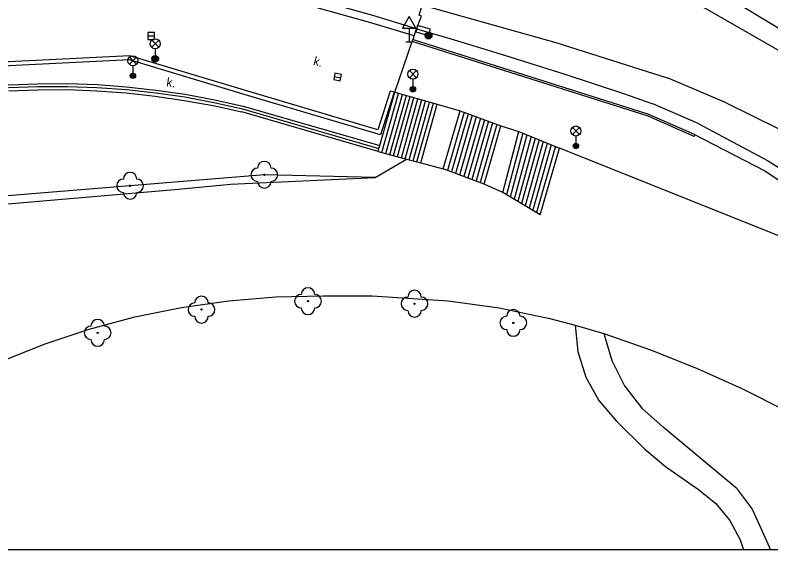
# Model space of a CAD drawing. Extents: x -600309 to -598967, y -1161267 to -1160292.
# Drawn here: x -599818.2 to -599761.8, y -1161267 to -1161227.1 of the extents above; entities that cross this region are included whole.
import ezdxf

# ---------------------------------------------------------------- set-up
doc = ezdxf.new("R2010")
doc.units = 0
for name, color, linetype in [('Level 11', 7, 'Continuous'), ('Level 13', 7, 'Continuous'), ('Level 22', 7, 'Continuous'), ('Level 24', 7, 'Continuous'), ('Level 25', 7, 'Continuous'), ('Level 27', 7, 'Continuous'), ('Level 33', 7, 'Continuous'), ('Level 34', 7, 'Continuous'), ('Level 40', 7, 'Continuous'), ('Level 7', 7, 'Continuous'), ('Vrstva 63', 7, 'Continuous')]:
    doc.layers.add(name, color=color, linetype=linetype)

msp = doc.modelspace()

# ---------------------------------------------------------------- linework, layer by layer
at = {"layer": 'Level 11'}
for points in [[(-599789.95, -1161232.9), (-599790.9699, -1161236.06), (-599800.96, -1161233.11), (-599809.71, -1161230.49), (-599818.68, -1161230.93), (-599828.53, -1161231.42), (-599840.03, -1161232.03), (-599849.05, -1161232.52), (-599855.12, -1161229.63), (-599865.36, -1161224.89), (-599873.32, -1161221.2199), (-599882.6599, -1161216.87), (-599894.05, -1161211.49), (-599904.05, -1161206.78), (-599911.83, -1161203.14), (-599911.7, -1161202.87)], [(-599789.95, -1161232.9), (-599790.24, -1161232.81), (-599791.17, -1161235.69), (-599800.87, -1161232.82), (-599809.67, -1161230.19), (-599818.7, -1161230.63), (-599828.55, -1161231.12), (-599840.05, -1161231.73), (-599848.99, -1161232.2199), (-599854.99, -1161229.36), (-599865.23, -1161224.62), (-599873.19, -1161220.95), (-599882.53, -1161216.6), (-599893.92, -1161211.2199), (-599903.92, -1161206.51), (-599911.7, -1161202.87)], [(-599785.23, -1161218.51), (-599782.9099, -1161219.13), (-599780.6, -1161219.8), (-599778.31, -1161220.52), (-599776.03, -1161221.29), (-599773.78, -1161222.11), (-599771.54, -1161222.99), (-599769.32, -1161223.9099), (-599767.12, -1161224.88), (-599764.43, -1161226.21), (-599758.56, -1161229.74), (-599752.69, -1161234.04), (-599747.7531, -1161238.5453), (-599745.48, -1161240.62), (-599745.0152, -1161240.0802), (-599743.62, -1161238.46)], [(-599788.27, -1161228.17), (-599787.92, -1161227.21), (-599788.08, -1161227.15), (-599787.6599, -1161225.75), (-599787.77, -1161225.71), (-599787.48, -1161224.76)], [(-599788.27, -1161228.17), (-599791.54, -1161227.18), (-599797.86, -1161225.39)], [(-599788.45, -1161228.69), (-599791.69, -1161227.71), (-599798.01, -1161225.92)], [(-599788.45, -1161228.69), (-599788.27, -1161228.17)], [(-599788.27, -1161228.17), (-599786.05, -1161228.82), (-599783.84, -1161229.48), (-599781.63, -1161230.15), (-599779.42, -1161230.84), (-599777.2199, -1161231.55), (-599775.03, -1161232.27), (-599772.84, -1161233), (-599770.65, -1161233.75)], [(-599789.9099, -1161232.9), (-599788.6, -1161229.12)], [(-599788.6, -1161229.12), (-599788.54, -1161228.96)], [(-599788.54, -1161228.96), (-599788.45, -1161228.69)], [(-599818.7199, -1161232.79), (-599816.53, -1161232.71), (-599814.34, -1161232.7), (-599812.15, -1161232.78), (-599809.96, -1161232.94), (-599807.78, -1161233.18), (-599805.62, -1161233.5), (-599803.46, -1161233.89), (-599801.32, -1161234.36)], [(-599791.03, -1161236.88), (-599789.9099, -1161232.9)], [(-599790.86, -1161237.39), (-599789.62, -1161232.98)], [(-599790.57, -1161237.4699), (-599789.33, -1161233.06)], [(-599790.28, -1161237.55), (-599789.04, -1161233.14)], [(-599789.9099, -1161232.9), (-599786.73, -1161233.79)], [(-599789.99, -1161237.62), (-599788.75, -1161233.2199)], [(-599789.7, -1161237.7), (-599788.4699, -1161233.31)], [(-599789.4099, -1161237.78), (-599788.18, -1161233.39)], [(-599789.12, -1161237.86), (-599787.89, -1161233.4699)], [(-599788.83, -1161237.93), (-599787.6, -1161233.55)], [(-599788.54, -1161238.01), (-599787.31, -1161233.63)], [(-599788.25, -1161238.09), (-599787.02, -1161233.71)], [(-599787.96, -1161238.17), (-599786.73, -1161233.79)], [(-599786.73, -1161233.79), (-599785.03, -1161234.27)], [(-599786.28, -1161238.62), (-599785.03, -1161234.27)], [(-599785.03, -1161234.27), (-599781.99, -1161235.4)], [(-599767.26, -1161235.2199), (-599770.65, -1161233.75)], [(-599791.15, -1161237.31), (-599801.32, -1161234.36)], [(-599784.73, -1161234.38), (-599785.9699, -1161238.73)], [(-599784.43, -1161234.5), (-599785.67, -1161238.84)], [(-599784.12, -1161234.61), (-599785.36, -1161238.96)], [(-599783.82, -1161234.7199), (-599785.06, -1161239.07)], [(-599783.51, -1161234.83), (-599784.76, -1161239.18)], [(-599783.2, -1161234.95), (-599784.45, -1161239.29)], [(-599782.9, -1161235.06), (-599784.14, -1161239.4)], [(-599782.6, -1161235.17), (-599783.84, -1161239.51)], [(-599782.29, -1161235.29), (-599783.53, -1161239.63)], [(-599767.26, -1161235.2199), (-599762.07, -1161237.98)], [(-599783.23, -1161239.74), (-599781.99, -1161235.4)], [(-599781.99, -1161235.4), (-599780.64, -1161235.83)], [(-599781.84, -1161240.38), (-599780.64, -1161235.83)], [(-599780.34, -1161235.95), (-599781.56, -1161240.55)], [(-599780.64, -1161235.83), (-599777.61, -1161237.06)], [(-599780.04, -1161236.07), (-599781.29, -1161240.71)], [(-599779.73, -1161236.2), (-599781, -1161240.88)], [(-599779.43, -1161236.32), (-599780.7199, -1161241.04)], [(-599779.13, -1161236.44), (-599780.44, -1161241.2)], [(-599767.52, -1161236.05), (-599762.29, -1161238.77)], [(-599791.15, -1161237.31), (-599791.09, -1161237.08)], [(-599778.82, -1161236.57), (-599780.1599, -1161241.37)], [(-599778.52, -1161236.69), (-599779.88, -1161241.54)], [(-599778.2199, -1161236.81), (-599779.6, -1161241.7)], [(-599777.9099, -1161236.93), (-599779.32, -1161241.87)], [(-599779.04, -1161242.03), (-599777.61, -1161237.06)], [(-599760.36, -1161243.95), (-599777.61, -1161237.06)], [(-599791.15, -1161237.31), (-599789.02, -1161237.89)], [(-599791.37, -1161239.26), (-599789.02, -1161237.89)], [(-599789.02, -1161237.89), (-599787.96, -1161238.17)], [(-599787.96, -1161238.17), (-599786.28, -1161238.62)], [(-599762.07, -1161237.98), (-599756.49, -1161241.5)], [(-599783.23, -1161239.74), (-599786.28, -1161238.62)], [(-599762.29, -1161238.77), (-599757.11, -1161242.18)], [(-599799.64, -1161239.05), (-599828.24, -1161241.39)], [(-599802.17, -1161239.75), (-599791.37, -1161239.26)], [(-599791.37, -1161239.26), (-599799.64, -1161239.05)], [(-599806.04, -1161240.12), (-599802.17, -1161239.75)], [(-599781.84, -1161240.38), (-599783.23, -1161239.74)], [(-599828.93, -1161242.08), (-599806.04, -1161240.12)], [(-599779.04, -1161242.03), (-599781.84, -1161240.38)], [(-599840.1503, -1161267.0314), (-599839.54, -1161266.25), (-599838.25, -1161265.07), (-599833.79, -1161261.67), (-599829.14, -1161258.51), (-599824.33, -1161255.62), (-599819.37, -1161253), (-599816.08, -1161251.69), (-599812.7199, -1161250.57), (-599809.3, -1161249.6599), (-599805.83, -1161248.95), (-599802.32, -1161248.45), (-599798.79, -1161248.15), (-599795.25, -1161248.07), (-599791.6, -1161248.09)], [(-599791.6, -1161248.09), (-599785.93, -1161248.46), (-599782.1, -1161248.98), (-599778.32, -1161249.77), (-599776.45, -1161250.26)], [(-599776.45, -1161250.26), (-599774.31, -1161250.88)], [(-599776.45, -1161250.26), (-599776.24, -1161252.24), (-599775.63, -1161254.15), (-599774.67, -1161255.89), (-599773.37, -1161257.4099), (-599771.24, -1161259.52), (-599769.7, -1161260.81), (-599767.23, -1161262.52), (-599765.95, -1161263.56), (-599764.9, -1161264.83), (-599764.11, -1161266.27), (-599763.8675, -1161267.0314)], [(-599774.31, -1161250.88), (-599770.81, -1161252.11), (-599767.37, -1161253.48), (-599763.99, -1161255), (-599760.68, -1161256.67)], [(-599774.31, -1161250.88), (-599773.71, -1161252.9099), (-599772.75, -1161254.8), (-599771.45, -1161256.4699), (-599769.87, -1161257.88)], [(-599764.34, -1161262.49), (-599769.87, -1161257.88)], [(-599764.3399, -1161262.4914), (-599763.227, -1161264.005), (-599762.5821, -1161265.4202), (-599761.8656, -1161267.0314)]]:
    msp.add_lwpolyline(points, dxfattribs=at)
at = {"layer": 'Level 13'}
for points in [[(-599796.89, -1161223.81), (-599787.63, -1161226.45), (-599777.87, -1161229.19), (-599769.5, -1161231.85)], [(-599767.61, -1161226.13), (-599759.15, -1161230.9699)], [(-599765.1599, -1161233.69), (-599769.5, -1161231.85)], [(-599765.1599, -1161233.69), (-599761.23, -1161235.62), (-599757.45, -1161237.82), (-599753.83, -1161240.27), (-599750.4, -1161242.98), (-599747.1599, -1161245.93), (-599744.14, -1161249.09), (-599741.35, -1161252.46), (-599738.77, -1161256.06)]]:
    msp.add_lwpolyline(points, dxfattribs=at)
at = {"layer": 'Level 22'}
for centre in [(-599799.64, -1161239.05), (-599809.6599, -1161239.87), (-599796.38, -1161248.48), (-599788.43, -1161248.67), (-599804.33, -1161249.11), (-599781.05, -1161250.1), (-599812.08, -1161250.84)]:
    msp.add_circle(centre, 0.05, dxfattribs=at)
for centre, start, end in [((-599799.64, -1161238.55), 0, 180), ((-599800.14, -1161239.05), 90, 270), ((-599799.14, -1161239.05), 270, 90), ((-599809.6599, -1161239.37), 0, 180), ((-599810.1599, -1161239.87), 90, 270), ((-599809.1599, -1161239.87), 270, 90), ((-599799.64, -1161239.55), 180, 0), ((-599809.6599, -1161240.37), 180, 0), ((-599796.38, -1161247.98), 0, 180), ((-599788.43, -1161248.17), 0, 180), ((-599804.33, -1161248.61), 0, 180), ((-599796.88, -1161248.48), 90, 270), ((-599795.88, -1161248.48), 270, 90), ((-599788.93, -1161248.67), 90, 270), ((-599787.93, -1161248.67), 270, 90), ((-599804.83, -1161249.11), 90, 270), ((-599803.83, -1161249.11), 270, 90), ((-599796.38, -1161248.98), 180, 0), ((-599788.43, -1161249.17), 180, 0), ((-599781.05, -1161249.6), 0, 180), ((-599812.08, -1161250.34), 0, 180), ((-599804.33, -1161249.61), 180, 0), ((-599781.55, -1161250.1), 90, 270), ((-599780.55, -1161250.1), 270, 90), ((-599812.58, -1161250.84), 90, 270), ((-599811.58, -1161250.84), 270, 90), ((-599781.05, -1161250.6), 180, 0), ((-599812.08, -1161251.34), 180, 0)]:
    msp.add_arc(centre, 0.5, start, end, dxfattribs=at)
at = {"layer": 'Level 24'}
msp.add_lwpolyline([(-599788.3393, -1161228.3939), (-599787.3773, -1161228.6671), (-599787.2407, -1161228.1861), (-599788.2027, -1161227.9129)], close=True, dxfattribs=at)
at = {"layer": 'Level 25'}
for centre, radius in [((-599787.38, -1161228.67), 0.25), ((-599787.38, -1161228.67), 0.2), ((-599787.38, -1161228.67), 0.15), ((-599787.38, -1161228.67), 0.1), ((-599787.38, -1161228.67), 0.05), ((-599807.78, -1161230.4), 0.25), ((-599807.78, -1161230.4), 0.2), ((-599807.78, -1161230.4), 0.15), ((-599807.78, -1161230.4), 0.1), ((-599807.78, -1161230.4), 0.05)]:
    msp.add_circle(centre, radius, dxfattribs=at)
at = {"layer": 'Level 27'}
for p, q in [((-599808.33, -1161228.7), (-599807.83, -1161228.7)), ((-599794.4151, -1161231.7105), (-599793.9249, -1161231.8095))]:
    msp.add_line(p, q, dxfattribs=at)
for points in [[(-599808.33, -1161228.95), (-599807.83, -1161228.95), (-599807.83, -1161228.45), (-599808.33, -1161228.45)], [(-599794.4646, -1161231.9556), (-599793.9744, -1161232.0546), (-599793.8754, -1161231.5644), (-599794.3656, -1161231.4654)]]:
    msp.add_lwpolyline(points, close=True, dxfattribs=at)
at = {"layer": 'Level 33'}
for p, q in [((-599808.045, -1161229.54), (-599807.515, -1161229.01)), ((-599808.045, -1161229.01), (-599807.515, -1161229.54)), ((-599807.78, -1161229.65), (-599807.78, -1161230.4)), ((-599809.715, -1161230.81), (-599809.185, -1161230.28)), ((-599809.715, -1161230.28), (-599809.185, -1161230.81)), ((-599809.45, -1161230.92), (-599809.45, -1161231.67)), ((-599788.815, -1161231.81), (-599788.285, -1161231.28)), ((-599788.815, -1161231.28), (-599788.285, -1161231.81)), ((-599788.55, -1161231.92), (-599788.55, -1161232.67)), ((-599776.645, -1161236.0499), (-599776.115, -1161235.5199)), ((-599776.645, -1161235.5199), (-599776.115, -1161236.0499)), ((-599776.38, -1161236.1599), (-599776.38, -1161236.9099))]:
    msp.add_line(p, q, dxfattribs=at)
for centre, radius in [((-599807.78, -1161229.275), 0.375), ((-599809.45, -1161230.545), 0.375), ((-599788.55, -1161231.545), 0.375), ((-599809.45, -1161231.67), 0.2), ((-599809.45, -1161231.67), 0.1445), ((-599809.45, -1161231.67), 0.0876), ((-599788.55, -1161232.67), 0.2), ((-599788.55, -1161232.67), 0.1445), ((-599788.55, -1161232.67), 0.0876), ((-599776.38, -1161235.7849), 0.375), ((-599776.38, -1161236.9099), 0.2), ((-599776.38, -1161236.9099), 0.1445), ((-599776.38, -1161236.9099), 0.0876)]:
    msp.add_circle(centre, radius, dxfattribs=at)
at = {"layer": 'Level 34'}
for p, q in [((-599788.83, -1161228.122), (-599788.83, -1161229.14)), ((-599789.08, -1161229.14), (-599788.58, -1161229.14))]:
    msp.add_line(p, q, dxfattribs=at)
msp.add_lwpolyline([(-599789.33, -1161228.122), (-599788.33, -1161228.122), (-599788.83, -1161227.256)], close=True, dxfattribs=at)
at = {"layer": 'Level 7'}
for points in [[(-599770.98, -1161234.69), (-599788.6, -1161229.12)], [(-599788.54, -1161228.96), (-599771.11, -1161234.4699)], [(-599818.75, -1161232.34), (-599816.54, -1161232.26), (-599814.33, -1161232.25), (-599812.13, -1161232.33), (-599809.92, -1161232.49), (-599807.73, -1161232.73), (-599805.54, -1161233.05), (-599803.37, -1161233.45), (-599801.21, -1161233.93)], [(-599818.74, -1161232.55), (-599816.54, -1161232.4699), (-599814.34, -1161232.46), (-599812.14, -1161232.54), (-599809.94, -1161232.7), (-599807.75, -1161232.94), (-599805.57, -1161233.25), (-599803.4099, -1161233.65), (-599801.26, -1161234.13)], [(-599801.26, -1161234.13), (-599791.09, -1161237.08)], [(-599801.21, -1161233.93), (-599791.03, -1161236.88)], [(-599767.52, -1161236.05), (-599771.11, -1161234.4699)], [(-599767.52, -1161236.05), (-599767.56, -1161236.19), (-599770.98, -1161234.69)], [(-599791.09, -1161237.08), (-599791.03, -1161236.88)]]:
    msp.add_lwpolyline(points, dxfattribs=at)
at = {"layer": 'Vrstva 63'}
msp.add_lwpolyline([(-600308.541, -1160292.3474), (-598967.1085, -1160292.3474), (-598967.1085, -1161267.0314), (-600308.541, -1161267.0314)], close=True, dxfattribs=at)

# ---------------------------------------------------------------- texts
at = {"layer": 'Level 40'}
for rotation, p in [(344.09, (-599796.03, -1161230.84)), (351.89, (-599806.98, -1161232.45))]:
    msp.add_text('k.', height=0.65, rotation=rotation, dxfattribs=at).set_placement(p)

doc.saveas('drawing.dxf')
